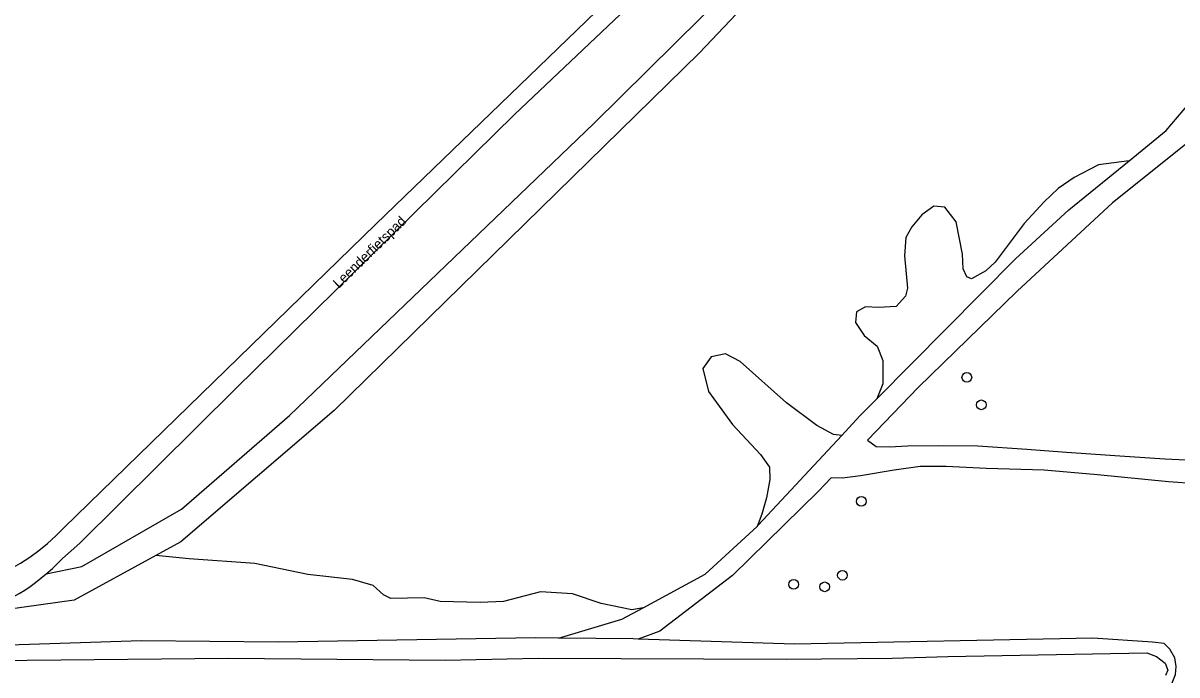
# Model space of a CAD drawing. Extents: x 162157 to 163165, y 378998 to 380775.
# Drawn here: x 162711.5 to 162827.7, y 379597.6 to 379663.2 of the extents above; entities that cross this region are included whole.
import ezdxf

# ---------------------------------------------------------------- set-up
doc = ezdxf.new("R2010")
doc.units = 0
for name, color, linetype in [('IMGEO_Berm_groen', 7, 'Continuous'), ('IMGEO_Boom', 7, 'Continuous'), ('IMGEO_Fietspad_gesloten', 7, 'Continuous'), ('IMGEO_Gemengd_bos', 7, 'Continuous'), ('IMGEO_Groenvoorziening', 7, 'Continuous'), ('IMGEO_Openbare_ruimte_label', 7, 'Continuous'), ('IMGEO_Rijbaan_lokaal_onverhard', 7, 'Continuous'), ('IMGEO_Waterloop', 7, 'Continuous')]:
    doc.layers.add(name, color=color, linetype=linetype)

msp = doc.modelspace()

# ---------------------------------------------------------------- linework, layer by layer
at = {"layer": 'IMGEO_Berm_groen'}
msp.add_lwpolyline([(162600.69, 379595.82), (162606.27, 379595.49), (162638.7, 379595.09), (162668.22, 379595.22), (162706.62, 379595.25), (162718.41, 379595.49), (162741.43, 379595.48), (162767.78, 379595.19), (162778.83, 379595.43), (162823.64, 379595.11), (162825.36, 379595.42), (162826.51, 379596.02), (162827.22, 379596.81), (162827.55, 379597.63), (162827.62, 379598.45), (162827.47, 379599.31), (162826.98, 379600.2), (162826.42, 379600.76), (162825.22, 379600.9), (162819.21, 379601.28), (162789.18, 379600.7), (162773.46, 379601.21)], dxfattribs=at)
at = {"layer": 'IMGEO_Boom'}
for centre in [(162806.54, 379627.54), (162808.01, 379624.78), (162795.92, 379615.06), (162794.02, 379607.63), (162789.1, 379606.71), (162792.23, 379606.46)]:
    msp.add_circle(centre, 0.489, dxfattribs=at)
at = {"layer": 'IMGEO_Fietspad_gesloten'}
for points in [[(162715.51, 379609.31), (162717.24, 379610.86), (162732.91, 379626.38), (162760.99, 379654.02), (162786.71, 379678.38), (162791.39, 379683.4), (162804.08, 379697.2), (162805.81, 379699.6), (162810.52, 379706.16), (162815.38, 379713.8), (162818.24, 379718.3), (162823.79, 379729.7), (162825.44, 379733.98), (162828.53, 379743.94), (162830.08, 379750), (162849.6, 379826.69)], [(162789.51, 379683.97), (162747.05, 379642.96), (162715.62, 379612.41)]]:
    msp.add_lwpolyline(points, dxfattribs=at)
for centre, radius, start, end in [((162701.29, 379625.44), 19.37, 264.6892, 317.714), ((162699.36, 379625.05), 22.56, 309.9551, 315.7315)]:
    msp.add_arc(centre, radius, start, end, dxfattribs=at)
at = {"layer": 'IMGEO_Gemengd_bos'}
for points in [[(162822.88, 379649.35), (162819.78, 379648.93), (162817.33, 379647.65), (162815.73, 379646.56), (162814.31, 379645.21), (162812.31, 379643.04), (162809.38, 379639.14), (162808.45, 379638.28), (162807, 379637.45), (162806.55, 379637.67), (162806.17, 379638.46), (162806.09, 379639.95), (162805.48, 379643.19), (162804.32, 379644.68), (162803.23, 379644.79), (162802, 379643.92), (162801, 379642.69), (162800.41, 379641.64), (162800.27, 379639.77), (162800.58, 379636.53), (162800.36, 379635.71), (162799.43, 379634.69), (162797.64, 379634.57), (162796.34, 379634.64), (162795.44, 379634.15), (162795.34, 379633.07), (162796.2, 379631.77), (162797.51, 379630.69), (162798.08, 379629.24), (162798.09, 379626.89), (162797.48, 379625.37)], [(162793.95, 379621.69), (162793.11, 379621.79), (162791.43, 379622.71), (162788.4, 379624.98), (162783.71, 379629.14), (162782.25, 379629.91), (162780.8, 379629.61), (162779.98, 379628.45), (162780.52, 379626.14), (162782.96, 379622.79), (162785.77, 379619.78), (162786.67, 379618.51), (162786.71, 379617.25), (162786.39, 379615.42), (162785.91, 379613.77), (162785.44, 379612.55)], [(162773.95, 379604.36), (162772.82, 379604.16), (162769.72, 379604.78), (162766.84, 379605.77), (162763.63, 379605.95), (162759.9, 379604.99), (162757.55, 379604.87), (162753.52, 379604.97), (162751.91, 379605.37), (162748.56, 379605.28), (162747.81, 379605.65), (162746.76, 379606.58), (162744.7, 379607.2), (162740.19, 379607.7), (162734.88, 379608.8), (162728.24, 379609.29), (162724.91, 379609.62)]]:
    msp.add_lwpolyline(points, dxfattribs=at)
at = {"layer": 'IMGEO_Groenvoorziening'}
msp.add_lwpolyline([(162765.44, 379601.3), (162763.12, 379601.33), (162737.22, 379600.9), (162723.46, 379601.01), (162704.96, 379600.42), (162665.03, 379599.95), (162609.33, 379599.68), (162599.36, 379600.44), (162589.22, 379601.32)], dxfattribs=at)
at = {"layer": 'IMGEO_Rijbaan_lokaal_onverhard'}
for points in [[(162896.21, 379842.9), (162896.24, 379853.7), (162897.24, 379874.86), (162888.41, 379909.84), (162879.25, 379912.27), (162861.7, 379846.82), (162848.98, 379804.67), (162845.36, 379787.84), (162841.08, 379771.42), (162837.43, 379759.61), (162830.64, 379733.64), (162825.27, 379718.55), (162816.1, 379702.22), (162798.13, 379679.75), (162779.64, 379660.2), (162742.85, 379624.2), (162727.43, 379610.99), (162724.91, 379609.62)], [(162713.85, 379607.76), (162717.44, 379608.51), (162727.49, 379614.29), (162738.34, 379623.71), (162769, 379653.1), (162785.23, 379669.17), (162801.04, 379686.58), (162809.45, 379697.28), (162816.86, 379707.88), (162824.03, 379721.72), (162828.13, 379732.54), (162830.69, 379741.74), (162836.52, 379764.13), (162842.15, 379783.15), (162846.05, 379802.03), (162851.9, 379824.51), (162849.6, 379826.69)], [(162822.88, 379649.35), (162826.62, 379652.4), (162830.59, 379657.11), (162833.51, 379661.82), (162836.53, 379667.71), (162841.16, 379673.92), (162848.78, 379682.06), (162868.62, 379701.95), (162875.43, 379709.51), (162879.01, 379714.95), (162881.59, 379720.59), (162883.54, 379726.54), (162884.81, 379733.52), (162886.16, 379746.28), (162888.59, 379761.25), (162888.9, 379762.78)], [(162829.06, 379651.39), (162821.19, 379645.11), (162811.6, 379636.24), (162801.63, 379626.54), (162796.53, 379621.21), (162797.43, 379620.6), (162798.74, 379620.56), (162800.58, 379620.64), (162803.73, 379620.68), (162807.66, 379620.64), (162812.58, 379620.31), (162816.59, 379620.03), (162821.96, 379619.66), (162826.46, 379619.33), (162831.46, 379619.12)], [(162797.48, 379625.37), (162811.44, 379639.48), (162816.82, 379644.41), (162822.88, 379649.35)], [(162793.95, 379621.69), (162795.78, 379623.66), (162797.48, 379625.37)], [(162785.44, 379612.55), (162785.55, 379612.66), (162793.95, 379621.69)], [(162832.4, 379616.63), (162826.83, 379617.04), (162819.7, 379617.73), (162814.34, 379618.22), (162808.48, 379618.39), (162804.47, 379618.59), (162801.85, 379618.59), (162799.23, 379618.22), (162795.83, 379617.65), (162794.03, 379617.41), (162792.89, 379617.43), (162791.61, 379616.09), (162782.95, 379607.59), (162775.65, 379602.01), (162773.46, 379601.21)], [(162773.95, 379604.36), (162780.2, 379607.75), (162785.44, 379612.55)], [(162724.91, 379609.62), (162716.67, 379605.13), (162708.26, 379603.94)], [(162765.44, 379601.3), (162771.81, 379603.2), (162773.95, 379604.36)], [(162773.46, 379601.21), (162772.94, 379601.22), (162765.44, 379601.3)]]:
    msp.add_lwpolyline(points, dxfattribs=at)
msp.add_arc((162702.56, 379620.45), 16.98, 275.3869, 311.634, dxfattribs=at)
at = {"layer": 'IMGEO_Waterloop'}
msp.add_lwpolyline([(162599.79, 379599), (162610.29, 379598.52), (162626.36, 379598.64), (162640.98, 379598.49), (162674.55, 379598.5), (162691.64, 379598.87), (162732.2, 379599.28), (162754.03, 379599.08), (162763.39, 379599.28), (162788.36, 379599.17), (162799.07, 379599.29), (162804.63, 379599.46), (162824.67, 379599.82), (162825.64, 379599.45), (162826.5, 379598.78), (162826.77, 379598.07), (162826.54, 379597.55)], dxfattribs=at)

# ---------------------------------------------------------------- texts
at = {"layer": 'IMGEO_Openbare_ruimte_label'}
msp.add_text('Leenderfietspad', height=1, rotation=44.3117, dxfattribs=at).set_placement((162743.32, 379636.46))

doc.saveas('drawing.dxf')
